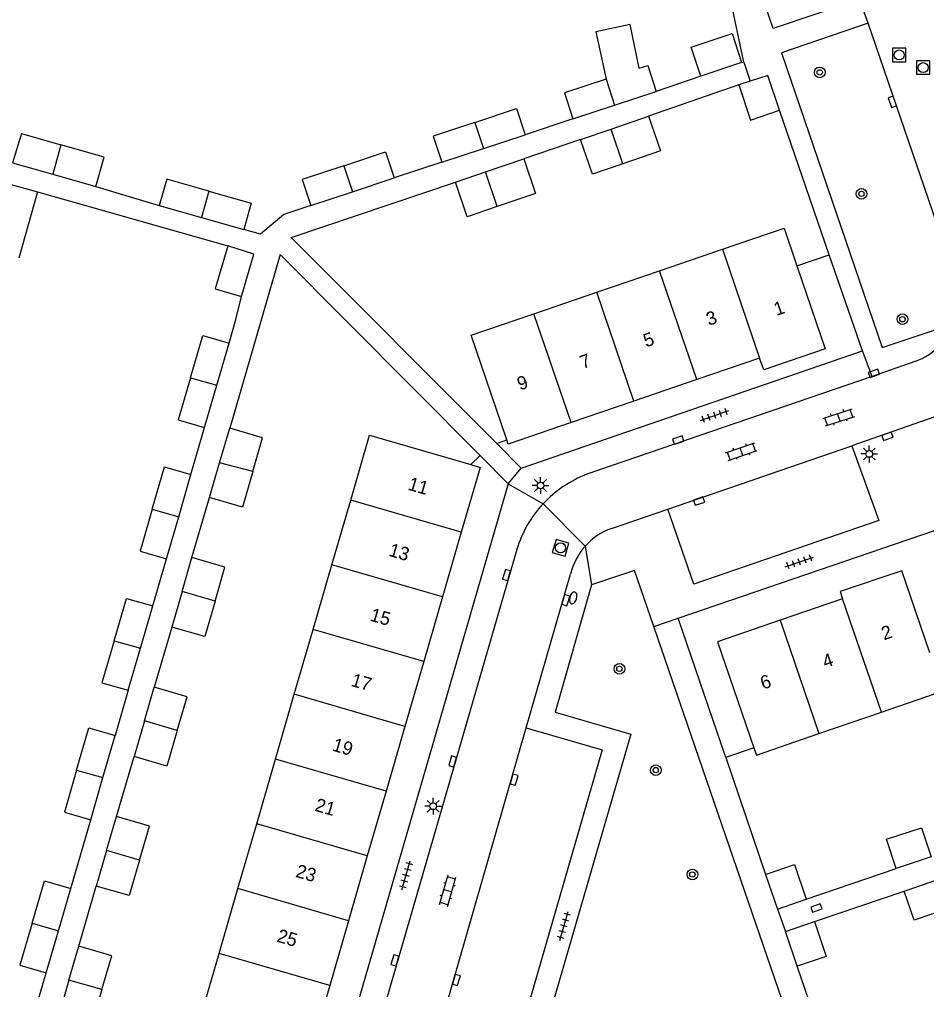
# Model space of a CAD drawing. Extents: x 132994 to 136000, y 393499 to 395512.
# Drawn here: x 134342.1 to 134409.9, y 394685 to 394757.5 of the extents above; entities that cross this region are included whole.
import ezdxf

# ---------------------------------------------------------------- set-up
doc = ezdxf.new("R2010")
doc.units = 0
for name, color, linetype in [('gg-afsc-erfafscheiding', 7, 'Continuous'), ('gg-afsc-hekwerk', 7, 'Continuous'), ('gg-afsc-muur', 7, 'Continuous'), ('gg-anno-huisnummerreeks BGT', 7, 'Continuous'), ('gg-bbg-bijgebouw', 7, 'Continuous'), ('gg-bbg-gedigitaliseerde bijgebouw', 7, 'Continuous'), ('gg-bbg-hoofdgebouw', 7, 'Continuous'), ('gg-bbg-tussenscheiding', 7, 'Continuous'), ('gg-knt-verharding', 7, 'Continuous'), ('gg-knt-verharding nz', 7, 'Continuous'), ('gt-grn-weggrens', 7, 'Continuous'), ('gt-symb-boom', 7, 'Continuous'), ('gt-symb-brandkraan', 7, 'Continuous'), ('gt-symb-klinker verharding', 7, 'Continuous'), ('gt-symb-kolk', 7, 'Continuous'), ('gt-symb-lichtmast', 7, 'Continuous'), ('gt-symb-rioolschacht', 7, 'Continuous'), ('gt-symb-tegel verharding', 7, 'Continuous')]:
    doc.layers.add(name, color=color, linetype=linetype)

# ---------------------------------------------------------------- blocks, each defined once
blk = doc.blocks.new('gt0-RS')
at = {"layer": 'gt-symb-rioolschacht'}
blk.add_lwpolyline([(-0.5, -0.5), (0.5, -0.5), (0.5, 0.5), (-0.5, 0.5)], close=True, dxfattribs=at)
blk.add_circle((0, 0), 0.375, dxfattribs=at)
blk = doc.blocks.new('gt0-KOLK')
at = {"layer": 'gt-symb-kolk'}
blk.add_lwpolyline([(0, 0), (0.375, 0), (0.375, 0.4), (-0.375, 0.4), (-0.375, 0), (0, 0)], dxfattribs=at)
blk = doc.blocks.new('gt0-BOOM')
at = {"layer": 'gt-symb-boom'}
for radius in [0.4, 0.2]:
    blk.add_circle((0, 0), radius, dxfattribs=at)
blk = doc.blocks.new('gt0-KL1')
at = {"layer": 'gt-symb-klinker verharding'}
for p, q in [((-1.15, 0.3), (1.15, 0.3)), ((-1, -0.3), (-1, 0.3)), ((-0.5, 0.3), (-0.5, 0.45)), ((0, -0.3), (0, 0.3)), ((0.5, 0.3), (0.5, 0.45)), ((1, -0.3), (1, 0.3)), ((-1.15, -0.3), (1.15, -0.3)), ((-0.5, -0.45), (-0.5, -0.3)), ((0.5, -0.45), (0.5, -0.3))]:
    blk.add_line(p, q, dxfattribs=at)
blk = doc.blocks.new('gt0-LMAST')
at = {"layer": 'gt-symb-lichtmast'}
for p, q in [((-0.182, 0.173), (-0.447, 0.438)), ((-0.005, 0.246), (-0.005, 0.621)), ((0.172, 0.173), (0.437, 0.438)), ((-0.255, -0.004), (-0.63, -0.004)), ((-0.182, -0.181), (-0.447, -0.446)), ((-0.005, -0.254), (-0.005, -0.629)), ((0.437, -0.446), (0.172, -0.181)), ((0.245, -0.004), (0.62, -0.004))]:
    blk.add_line(p, q, dxfattribs=at)
blk.add_circle((-0.005, -0.004), 0.25, dxfattribs=at)
blk = doc.blocks.new('gt0-BR')
at = {"layer": 'gt-symb-brandkraan'}
for centre, radius, start, end in [((-0.244, 0), 0.206, 107.56694, 252.43307), ((0.599, -2.664), 3, 106.89205, 107.56694), ((0, -0.691), 0.938, 73.10799, 106.89205), ((-0.599, -2.664), 3, 72.43309, 73.10799), ((0.244, 0), 0.206, 287.56695, 72.43309), ((0.599, 2.664), 3, 252.43307, 253.10797), ((0, 0.691), 0.938, 253.10797, 286.89206), ((-0.599, 2.664), 3, 286.89206, 287.56695)]:
    blk.add_arc(centre, radius, start, end, dxfattribs=at)
blk = doc.blocks.new('gt0-TEG1')
at = {"layer": 'gt-symb-tegel verharding'}
for p, q in [((-1.125, 0), (1.125, 0)), ((-0.9, -0.25), (-0.9, 0.25)), ((-0.45, -0.25), (-0.45, 0.25)), ((0, -0.25), (0, 0.25)), ((0.45, -0.25), (0.45, 0.25)), ((0.9, -0.25), (0.9, 0.25))]:
    blk.add_line(p, q, dxfattribs=at)

msp = doc.modelspace()

# ---------------------------------------------------------------- linework, layer by layer
at = {"layer": 'gg-afsc-erfafscheiding'}
for p, q in [((134395.879, 394752.594), (134389.13, 394750.26)), ((134393.027, 394753.246), (134389.709, 394752.107)), ((134383.474, 394750.049), (134379.903, 394748.87)), ((134384.03, 394748.5), (134379.79, 394747.07)), ((134373.668, 394746.812), (134370.097, 394745.633)), ((134347.795, 394745.003), (134352.534, 394743.571)), ((134343.43, 394744.588), (134357.66, 394740.562)), ((134354.904, 394723.465), (134355.926, 394726.987)), ((134377.779, 394725.773), (134378.533, 394726.052)), ((134376.53, 394724.892), (134375.834, 394724.202)), ((134354.982, 394717.255), (134356.29, 394721.744)), ((134352.052, 394713.636), (134353.074, 394717.159)), ((134353.47, 394712.063), (134352.161, 394707.572)), ((134350.222, 394707.33), (134349.244, 394703.96)), ((134349.341, 394697.889), (134350.649, 394702.381)), ((134345.92, 394692.506), (134347.414, 394697.655)), ((134346.521, 394688.208), (134347.829, 394692.698)), ((134342.192, 394679.738), (134344.09, 394686.2))]:
    msp.add_line(p, q, dxfattribs=at)
for points in [[(134377.779, 394725.773), (134362.412, 394741.172), (134374.68, 394745.31)], [(134363.862, 394743.575), (134361.858, 394742.913), (134360.116, 394741.426), (134358.851, 394741.784)], [(134376.53, 394724.892), (134361.566, 394739.907), (134357.802, 394726.936)], [(134357.756, 394733.292), (134358.267, 394735.056), (134358.695, 394736.775)]]:
    msp.add_lwpolyline(points, dxfattribs=at)
at = {"layer": 'gg-afsc-hekwerk'}
msp.add_line((134396.251, 394754.295), (134396.715, 394752.867), dxfattribs=at)
at = {"layer": 'gg-afsc-muur'}
for p, q in [((134396.251, 394754.295), (134393.084, 394769.335)), ((134396.089, 394754.268), (134396.251, 394754.295)), ((134402.643, 394739.89), (134398.93, 394750.7)), ((134400.223, 394739.059), (134402.643, 394739.89)), ((134397.001, 394703.039), (134394.897, 394702.317)), ((134394.897, 394702.317), (134397.88, 394693.57)), ((134403.235, 394677.979), (134400.24, 394686.7))]:
    msp.add_line(p, q, dxfattribs=at)
at = {"layer": 'gg-bbg-bijgebouw'}
for p, q in [((134395.383, 394756.427), (134396.089, 394754.268)), ((134396.089, 394754.268), (134393.027, 394753.246)), ((134396.715, 394752.867), (134395.879, 394752.594)), ((134395.879, 394752.594), (134396.76, 394749.96)), ((134398.04, 394753.3), (134396.715, 394752.867)), ((134398.93, 394750.7), (134398.04, 394753.3)), ((134396.76, 394749.96), (134398.93, 394750.7)), ((134386.325, 394749.292), (134389.13, 394750.26)), ((134384.03, 394748.5), (134386.325, 394749.292)), ((134342.229, 394748.948), (134341.571, 394746.77)), ((134376.927, 394746.084), (134379.79, 394747.07)), ((134341.571, 394746.77), (134344.568, 394745.919)), ((134374.68, 394745.31), (134376.927, 394746.084)), ((134344.568, 394745.919), (134347.795, 394745.003)), ((134410.254, 394694.871), (134407.636, 394694.021)), ((134397.88, 394693.57), (134398.76, 394690.98)), ((134408.24, 394692.32), (134410.83, 394693.2)), ((134398.76, 394690.98), (134400.92, 394691.72)), ((134399.36, 394689.3), (134401.53, 394690.04)), ((134400.24, 394686.7), (134399.36, 394689.3))]:
    msp.add_line(p, q, dxfattribs=at)
for points in [[(134389.13, 394750.26), (134390.02, 394747.67), (134387.212, 394746.699)], [(134387.212, 394746.699), (134384.93, 394745.91), (134384.03, 394748.5)], [(134379.79, 394747.07), (134380.68, 394744.48), (134377.813, 394743.493)], [(134377.813, 394743.493), (134375.57, 394742.72), (134374.68, 394745.31)], [(134407.636, 394694.021), (134406.926, 394696.208), (134409.543, 394697.059), (134410.254, 394694.871)], [(134397.88, 394693.57), (134400.04, 394694.31), (134400.92, 394691.72)], [(134410.83, 394693.2), (134411.57, 394691.02), (134408.98, 394690.14), (134408.24, 394692.32)], [(134401.53, 394690.04), (134402.41, 394687.43), (134400.24, 394686.7)]]:
    msp.add_lwpolyline(points, dxfattribs=at)
at = {"layer": 'gg-bbg-gedigitaliseerde bijgebouw'}
for p, q in [((134386.592, 394751.078), (134389.709, 394752.107)), ((134383.474, 394750.049), (134386.592, 394751.078)), ((134342.229, 394748.948), (134345.187, 394748.108)), ((134376.786, 394747.841), (134379.903, 394748.87)), ((134373.668, 394746.812), (134376.786, 394747.841)), ((134366.98, 394744.604), (134370.097, 394745.633)), ((134363.862, 394743.575), (134366.98, 394744.604)), ((134352.534, 394743.571), (134355.692, 394742.677)), ((134355.692, 394742.677), (134358.851, 394741.784)), ((134356.841, 394730.14), (134357.756, 394733.292)), ((134355.926, 394726.987), (134356.841, 394730.14)), ((134357.046, 394724.34), (134357.802, 394726.936)), ((134356.29, 394721.744), (134357.046, 394724.34)), ((134353.989, 394720.312), (134354.904, 394723.465)), ((134353.074, 394717.159), (134353.989, 394720.312)), ((134354.244, 394714.721), (134354.982, 394717.255)), ((134354.244, 394714.721), (134353.47, 394712.063)), ((134351.137, 394710.483), (134352.052, 394713.636)), ((134350.222, 394707.33), (134351.137, 394710.483)), ((134351.423, 394705.038), (134352.161, 394707.572)), ((134351.423, 394705.038), (134350.649, 394702.381)), ((134348.329, 394700.808), (134349.244, 394703.96)), ((134347.414, 394697.655), (134348.329, 394700.808)), ((134348.603, 394695.355), (134349.341, 394697.889)), ((134348.603, 394695.355), (134347.829, 394692.698)), ((134345.005, 394689.353), (134345.92, 394692.506)), ((134344.09, 394686.2), (134345.005, 394689.353)), ((134345.782, 394685.673), (134346.521, 394688.208)), ((134345.782, 394685.673), (134345.008, 394683.016))]:
    msp.add_line(p, q, dxfattribs=at)
for points in [[(134388.427, 394753.842), (134387.743, 394757.106), (134385.194, 394756.572), (134385.949, 394753.024)], [(134393.027, 394753.246), (134392.308, 394755.401), (134395.383, 394756.427)], [(134388.427, 394753.842), (134389.067, 394754.053), (134389.709, 394752.107)], [(134385.949, 394753.024), (134382.832, 394751.995), (134383.474, 394750.049)], [(134376.143, 394749.787), (134379.261, 394750.816), (134379.903, 394748.87)], [(134376.143, 394749.787), (134373.026, 394748.758), (134373.668, 394746.812)], [(134347.795, 394745.003), (134348.416, 394747.191), (134345.187, 394748.108)], [(134366.337, 394746.55), (134369.455, 394747.579), (134370.097, 394745.633)], [(134366.337, 394746.55), (134363.22, 394745.521), (134363.862, 394743.575)], [(134356.25, 394744.649), (134353.092, 394745.543), (134352.534, 394743.571)], [(134356.25, 394744.649), (134359.409, 394743.756), (134358.851, 394741.784)], [(134357.66, 394740.562), (134356.727, 394737.346), (134358.695, 394736.775)], [(134358.695, 394736.775), (134359.61, 394739.927), (134357.66, 394740.562)], [(134354.869, 394730.698), (134355.788, 394733.864), (134357.756, 394733.292)], [(134354.869, 394730.698), (134353.958, 394727.558), (134355.926, 394726.987)], [(134359.527, 394723.684), (134360.265, 394726.218), (134357.802, 394726.936)], [(134352.017, 394720.87), (134352.936, 394724.036), (134354.904, 394723.465)], [(134359.527, 394723.684), (134358.753, 394721.027), (134356.29, 394721.744)], [(134352.017, 394720.87), (134351.106, 394717.73), (134353.074, 394717.159)], [(134356.707, 394714.003), (134357.445, 394716.538), (134354.982, 394717.255)], [(134349.165, 394711.041), (134350.084, 394714.207), (134352.052, 394713.636)], [(134356.707, 394714.003), (134355.933, 394711.346), (134353.47, 394712.063)], [(134349.165, 394711.041), (134348.254, 394707.901), (134350.222, 394707.33)], [(134353.886, 394704.321), (134354.624, 394706.855), (134352.161, 394707.572)], [(134346.357, 394701.365), (134347.276, 394704.531), (134349.244, 394703.96)], [(134353.886, 394704.321), (134353.112, 394701.664), (134350.649, 394702.381)], [(134346.357, 394701.365), (134345.446, 394698.226), (134347.414, 394697.655)], [(134351.066, 394694.64), (134351.804, 394697.172), (134349.341, 394697.889)], [(134351.066, 394694.64), (134350.291, 394691.981), (134347.829, 394692.698)], [(134343.033, 394689.911), (134343.952, 394693.077), (134345.92, 394692.506)], [(134343.033, 394689.911), (134342.122, 394686.771), (134344.09, 394686.2)], [(134348.246, 394684.959), (134348.983, 394687.49), (134346.521, 394688.208)], [(134348.246, 394684.959), (134347.471, 394682.299), (134345.008, 394683.016)]]:
    msp.add_lwpolyline(points, dxfattribs=at)
at = {"layer": 'gg-bbg-hoofdgebouw'}
for p, q in [((134340.45, 394745.432), (134343.43, 394744.588)), ((134343.43, 394744.588), (134342.032, 394739.649)), ((134389.948, 394738.696), (134394.649, 394740.304)), ((134385.25, 394737.09), (134389.948, 394738.696)), ((134380.551, 394735.484), (134385.25, 394737.09)), ((134397.43, 394732.17), (134392.732, 394730.562)), ((134392.732, 394730.562), (134388.034, 394728.955)), ((134388.034, 394728.955), (134383.336, 394727.347)), ((134365.448, 394716.716), (134366.854, 394721.558)), ((134375.124, 394719.158), (134373.719, 394714.316)), ((134364.043, 394711.874), (134365.448, 394716.716)), ((134373.719, 394714.316), (134372.313, 394709.474)), ((134403.64, 394714.17), (134398.96, 394712.565)), ((134362.637, 394707.031), (134364.043, 394711.874)), ((134372.313, 394709.474), (134370.908, 394704.631)), ((134361.231, 394702.189), (134362.637, 394707.031)), ((134406.546, 394705.7), (134411.15, 394707.28)), ((134401.865, 394704.094), (134406.546, 394705.7)), ((134370.908, 394704.631), (134369.502, 394699.789)), ((134359.825, 394697.348), (134361.231, 394702.189)), ((134369.502, 394699.789), (134368.097, 394694.947)), ((134358.42, 394692.506), (134359.825, 394697.348)), ((134368.097, 394694.947), (134366.691, 394690.105)), ((134357.014, 394687.664), (134358.42, 394692.506)), ((134366.691, 394690.105), (134365.286, 394685.263)), ((134355.608, 394682.822), (134357.014, 394687.664)), ((134365.286, 394685.263), (134363.88, 394680.421))]:
    msp.add_line(p, q, dxfattribs=at)
for points in [[(134394.649, 394740.304), (134399.26, 394741.88), (134400.223, 394739.059)], [(134400.223, 394739.059), (134402.34, 394732.86), (134397.74, 394731.29), (134397.43, 394732.17)], [(134378.533, 394726.052), (134375.86, 394733.88), (134380.551, 394735.484)], [(134383.336, 394727.347), (134378.64, 394725.74), (134378.533, 394726.052)], [(134366.854, 394721.558), (134368.26, 394726.4), (134375.834, 394724.202)], [(134375.834, 394724.202), (134376.53, 394724), (134375.124, 394719.158)], [(134410.169, 394710.132), (134408.06, 394716.26), (134403.45, 394714.71), (134403.64, 394714.17)], [(134398.96, 394712.565), (134394.28, 394710.96), (134397.001, 394703.039)], [(134397.001, 394703.039), (134397.19, 394702.49), (134401.865, 394704.094)]]:
    msp.add_lwpolyline(points, dxfattribs=at)
at = {"layer": 'gg-bbg-tussenscheiding'}
for p, q in [((134385.949, 394753.024), (134386.592, 394751.078)), ((134376.143, 394749.787), (134376.786, 394747.841)), ((134387.212, 394746.699), (134386.325, 394749.292)), ((134345.187, 394748.108), (134344.568, 394745.919)), ((134366.337, 394746.55), (134366.98, 394744.604)), ((134377.813, 394743.493), (134376.927, 394746.084)), ((134356.25, 394744.649), (134355.692, 394742.677)), ((134394.649, 394740.304), (134397.43, 394732.17)), ((134392.732, 394730.562), (134389.948, 394738.696)), ((134388.034, 394728.955), (134385.25, 394737.09)), ((134383.336, 394727.347), (134380.551, 394735.484)), ((134354.869, 394730.698), (134356.841, 394730.14)), ((134359.527, 394723.684), (134357.046, 394724.34)), ((134375.124, 394719.158), (134366.854, 394721.558)), ((134352.017, 394720.87), (134353.989, 394720.312)), ((134373.719, 394714.316), (134365.448, 394716.716)), ((134356.707, 394714.003), (134354.244, 394714.721)), ((134406.546, 394705.7), (134403.64, 394714.17)), ((134398.96, 394712.565), (134401.865, 394704.094)), ((134372.313, 394709.474), (134364.043, 394711.874)), ((134349.165, 394711.041), (134351.137, 394710.483)), ((134370.908, 394704.631), (134362.637, 394707.031)), ((134353.886, 394704.321), (134351.423, 394705.038)), ((134369.502, 394699.789), (134361.231, 394702.189)), ((134346.357, 394701.365), (134348.329, 394700.808)), ((134368.097, 394694.947), (134359.825, 394697.348)), ((134351.066, 394694.64), (134348.603, 394695.355)), ((134366.691, 394690.105), (134358.42, 394692.506)), ((134343.033, 394689.911), (134345.005, 394689.353)), ((134365.286, 394685.263), (134357.014, 394687.664)), ((134348.246, 394684.959), (134345.782, 394685.673))]:
    msp.add_line(p, q, dxfattribs=at)
at = {"layer": 'gg-knt-verharding'}
for p, q in [((134405.545, 394757.208), (134404.912, 394759.003)), ((134411.988, 394738.41), (134405.545, 394757.208)), ((134405.12, 394732.7), (134402.643, 394739.89)), ((134379.598, 394723.951), (134405.12, 394732.7)), ((134409.107, 394731.93), (134405.846, 394730.79)), ((134405.846, 394730.79), (134384.51, 394723.48)), ((134410.543, 394727.765), (134404.335, 394725.613)), ((134377.779, 394725.773), (134379.598, 394723.951)), ((134376.53, 394724.892), (134378.638, 394722.776)), ((134378.638, 394722.776), (134363.346, 394670.079)), ((134386.359, 394719.439), (134390.575, 394720.886)), ((134391.35, 394712.72), (134411.47, 394719.61)), ((134379.27, 394717.851), (134366.777, 394674.761)), ((134379.981, 394704.529), (134383.29, 394716.01)), ((134394.897, 394702.317), (134391.35, 394712.72)), ((134404.87, 394667.47), (134389.515, 394712.092)), ((134400.92, 394691.72), (134407.636, 394694.021)), ((134401.53, 394690.04), (134408.24, 394692.32))]:
    msp.add_line(p, q, dxfattribs=at)
for points in [[(134404.912, 394759.003), (134398.438, 394756.809), (134396.875, 394761.407)], [(134405.545, 394757.208), (134399.07, 394754.996), (134406.603, 394732.971), (134411.971, 394734.755)], [(134404.335, 394725.613), (134406.35, 394720.021), (134392.514, 394715.256), (134390.575, 394720.886)], [(134389.515, 394712.092), (134388.07, 394716.29), (134384.87, 394715.22)], [(134384.87, 394715.22), (134382.14, 394705.69), (134387.81, 394704.05), (134379.61, 394675.79)], [(134379.981, 394704.529), (134385.663, 394702.878), (134377.139, 394673.434), (134371.498, 394675.1)]]:
    msp.add_lwpolyline(points, dxfattribs=at)
for centre, radius, start, end in [((134407.325, 394736.601), 4.999, 290.88184, 338.33261), ((134387.648, 394715.305), 8.756, 110.99689, 137.04361), ((134387.644, 394715.308), 8.752, 137.04446, 163.10929), ((134388.004, 394714.879), 4.847, 109.83821, 138.17147), ((134388.002, 394714.88), 4.846, 138.15785, 166.50947)]:
    msp.add_arc(centre, radius, start, end, dxfattribs=at)
at = {"layer": 'gg-knt-verharding nz'}
for p, q in [((134390.575, 394720.886), (134404.335, 394725.613)), ((134371.498, 394675.1), (134379.981, 394704.529))]:
    msp.add_line(p, q, dxfattribs=at)
at = {"layer": 'gt-grn-weggrens'}
for p, q in [((134405.846, 394730.79), (134405.12, 394732.7)), ((134378.638, 394722.776), (134379.598, 394723.951)), ((134378.638, 394722.776), (134381.239, 394721.272)), ((134381.239, 394721.272), (134384.392, 394718.112)), ((134384.392, 394718.112), (134384.87, 394715.22)), ((134389.515, 394712.092), (134391.35, 394712.72)), ((134398.76, 394690.98), (134399.36, 394689.3))]:
    msp.add_line(p, q, dxfattribs=at)

# ---------------------------------------------------------------- block references
at = {"layer": 'gt-symb-boom'}
for p in [(134401.93, 394753.53), (134405.052, 394744.45), (134408.116, 394735.075), (134386.949, 394708.938), (134389.673, 394701.364), (134392.41, 394693.562)]:
    msp.add_blockref('gt0-BOOM', p, dxfattribs=at)
at = {"layer": 'gt-symb-brandkraan', "rotation": 73.86579540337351}
msp.add_blockref('gt0-BR', (134383.492, 394714.24), dxfattribs=at)
at = {"layer": 'gt-symb-klinker verharding'}
for p, rotation in [((134403.356, 394727.735), 18.1268125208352), ((134396.075, 394725.17), 18.96025108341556), ((134374.113, 394692.344), 73.9208276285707)]:
    msp.add_blockref('gt0-KL1', p, dxfattribs=dict(at, rotation=rotation))
at = {"layer": 'gt-symb-kolk'}
for p, rotation in [((134407.546, 394751.394), 108.99640396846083), ((134406.047, 394730.85), 19.440482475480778), ((134406.923, 394726.516), -160.3809164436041), ((134391.41, 394725.845), 18.906060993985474), ((134392.843, 394721.665), -161.03974891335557), ((134378.698, 394715.892), 73.86579540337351), ((134383.13, 394714.012), 73.86579540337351), ((134374.668, 394701.958), 73.86579540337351), ((134379.267, 394700.598), 73.86579540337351), ((134401.618, 394691.24), -160.60447167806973), ((134370.353, 394687.091), 73.86579540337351), ((134374.952, 394685.621), 73.86579540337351)]:
    msp.add_blockref('gt0-KOLK', p, dxfattribs=dict(at, rotation=rotation))
at = {"layer": 'gt-symb-lichtmast'}
for p in [(134405.638, 394725.003), (134381.05, 394722.649), (134373.027, 394698.665)]:
    msp.add_blockref('gt0-LMAST', p, dxfattribs=at)
at = {"layer": 'gt-symb-rioolschacht'}
for p in [(134407.87, 394754.829), (134409.664, 394753.883)]:
    msp.add_blockref('gt0-RS', p, dxfattribs=at)
at = {"layer": 'gt-symb-rioolschacht', "rotation": 73.86579540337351}
msp.add_blockref('gt0-RS', (134382.549, 394717.985), dxfattribs=at)
at = {"layer": 'gt-symb-tegel verharding'}
for p, rotation in [((134394.08, 394727.877), 18.96025108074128), ((134400.402, 394716.932), 18.96025108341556), ((134370.998, 394693.493), 73.9208276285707), ((134382.805, 394689.717), 73.9208276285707)]:
    msp.add_blockref('gt0-TEG1', p, dxfattribs=dict(at, rotation=rotation))

# ---------------------------------------------------------------- texts
at = {"layer": 'gg-anno-huisnummerreeks BGT'}
for s, rotation, p in [('1', 18.9, (134398.699, 394735.315)), ('3', 18.9, (134393.635, 394734.57)), ('5', 18.9, (134388.938, 394732.963)), ('7', 18.9, (134384.201, 394731.342)), ('9', 18.9, (134379.508, 394729.736)), ('11', 343.8, (134371.073, 394722.341)), ('13', 343.8, (134369.638, 394717.396)), ('15', 343.8, (134368.233, 394712.555)), ('2', 18.6, (134406.736, 394711.067)), ('4', 18.9, (134402.336, 394708.966)), ('17', 343.8, (134366.816, 394707.673)), ('6', 18.9, (134397.691, 394707.373)), ('19', 343.8, (134365.412, 394702.835)), ('21', 343.8, (134364.107, 394698.339)), ('23', 343.8, (134362.672, 394693.396)), ('25', 343.8, (134361.266, 394688.553))]:
    msp.add_text(s, height=1, rotation=rotation, dxfattribs=at).set_placement(p)

doc.saveas('drawing.dxf')
